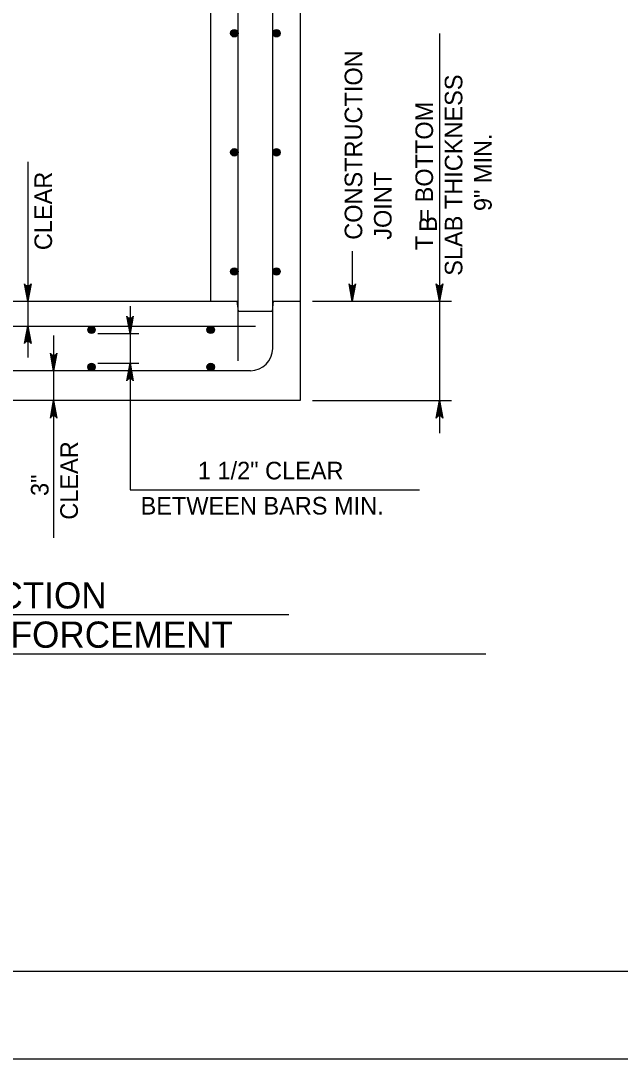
# Model space of a CAD drawing. Extents: x -6420 to 49575, y -4552 to 11624.
# Drawn here: x 3410 to 3745, y 5777 to 6359 of the extents above; entities that cross this region are included whole.
import ezdxf

# ---------------------------------------------------------------- set-up
doc = ezdxf.new("R2010")
doc.units = 0
doc.layers.add('1', color=7, linetype='Continuous')
doc.layers.add('PLT-BNDY', color=7, linetype='Continuous')

msp = doc.modelspace()

# ---------------------------------------------------------------- linework, layer by layer
at = {"layer": '1'}
for p, q in [((3516, 6201.65), (3516, 6746.09)), ((3566, 6746.09), (3566, 6146.09)), ((3531.29, 6168.31), (3531.29, 6729.43)), ((3550.7, 6175.26), (3550.7, 6729.43)), ((3644.01, 6351.42), (3644.01, 6127.8)), ((3413.63, 6279.62), (3413.63, 6170.09)), ((3595.21, 6229.72), (3595.21, 6201.65)), ((3115.99, 6201.65), (3516, 6201.65)), ((3516, 6201.65), (3530.82, 6201.65)), ((3531.51, 6196.1), (3530.82, 6201.65)), ((3550.49, 6196.1), (3551.18, 6201.65)), ((3551.18, 6201.65), (3566, 6201.65)), ((3572.93, 6201.65), (3650.77, 6201.65)), ((3470.88, 6198.92), (3470.88, 6096.1)), ((3531.51, 6196.1), (3550.49, 6196.1)), ((3090.99, 6187.77), (3541, 6187.77)), ((3428.13, 6182.54), (3428.13, 6069.34)), ((3452.84, 6183.6), (3475.82, 6183.6)), ((3452.84, 6166.93), (3475.82, 6166.93)), ((3538.2, 6162.76), (3403.33, 6162.76)), ((3566, 6146.09), (3065.99, 6146.09)), ((3572.93, 6146.09), (3650.77, 6146.09)), ((3470.88, 6096.1), (3632.85, 6096.1)), ((3074.81, 6026.28), (3559.65, 6026.28)), ((2962.81, 6004.28), (3669.92, 6004.28))]:
    msp.add_line(p, q, dxfattribs=at)
for points in [[(4563.89, 5826.65), (4563.89, 7677.05), (1985.15, 7677.05), (1985.15, 5826.65), (4563.89, 5826.65), (4563.89, 5913.13), (3907.72, 5913.13), (3907.72, 6125.33), (4563.89, 6125.33), (4563.89, 6220.35), (3907.72, 6220.35), (3907.72, 5826.65), (4166.25, 5826.65), (4166.25, 5913.13), (4166.25, 5826.65), (4418.88, 5826.65), (4418.88, 5913.13), (4418.88, 5872.72), (4563.89, 5872.72)], [(3413.63, 6201.65), (3411.8, 6211.44), (3412.06, 6211.06), (3412.32, 6210.69), (3412.65, 6210.49), (3412.98, 6210.3), (3413.31, 6210.24), (3413.63, 6210.18), (3413.96, 6210.24), (3414.29, 6210.3), (3414.62, 6210.49), (3414.95, 6210.69), (3415.21, 6211.06), (3415.47, 6211.44), (3413.63, 6201.65), (3415.21, 6211.06), (3414.95, 6210.69), (3413.63, 6201.65), (3414.62, 6210.49), (3414.29, 6210.3), (3413.63, 6201.65), (3413.96, 6210.24), (3413.63, 6210.18), (3413.63, 6201.65), (3413.31, 6210.24), (3412.98, 6210.3), (3413.63, 6201.65), (3412.65, 6210.49), (3412.32, 6210.69), (3413.63, 6201.65), (3412.06, 6211.06)], [(3595.21, 6201.65), (3593.37, 6211.44), (3593.64, 6211.06), (3593.9, 6210.69), (3594.22, 6210.49), (3594.55, 6210.3), (3594.88, 6210.24), (3595.21, 6210.18), (3595.54, 6210.24), (3595.87, 6210.3), (3596.19, 6210.49), (3596.52, 6210.69), (3596.78, 6211.06), (3597.04, 6211.44), (3595.21, 6201.65), (3596.78, 6211.06), (3596.52, 6210.69), (3595.21, 6201.65), (3596.19, 6210.49), (3595.87, 6210.3), (3595.21, 6201.65), (3595.54, 6210.24), (3595.21, 6210.18), (3595.21, 6201.65), (3594.88, 6210.24), (3594.55, 6210.3), (3595.21, 6201.65), (3594.22, 6210.49), (3593.9, 6210.69), (3595.21, 6201.65), (3593.64, 6211.06)], [(3644.01, 6201.65), (3642.17, 6211.44), (3642.43, 6211.06), (3642.7, 6210.69), (3643.02, 6210.49), (3643.35, 6210.3), (3643.68, 6210.24), (3644.01, 6210.18), (3644.34, 6210.24), (3644.66, 6210.3), (3644.99, 6210.49), (3645.32, 6210.69), (3645.58, 6211.06), (3645.84, 6211.44), (3644.01, 6201.65), (3645.58, 6211.06), (3645.32, 6210.69), (3644.01, 6201.65), (3644.99, 6210.49), (3644.66, 6210.3), (3644.01, 6201.65), (3644.34, 6210.24), (3644.01, 6210.18), (3644.01, 6201.65), (3643.68, 6210.24), (3643.35, 6210.3), (3644.01, 6201.65), (3643.02, 6210.49), (3642.7, 6210.69), (3644.01, 6201.65), (3642.43, 6211.06)], [(3470.88, 6183.6), (3469.04, 6193.39), (3469.31, 6193.01), (3469.57, 6192.63), (3469.89, 6192.44), (3470.22, 6192.24), (3470.55, 6192.19), (3470.88, 6192.13), (3471.21, 6192.19), (3471.54, 6192.24), (3471.86, 6192.44), (3472.19, 6192.63), (3472.45, 6193.01), (3472.71, 6193.39), (3470.88, 6183.6), (3472.45, 6193.01), (3472.19, 6192.63), (3470.88, 6183.6), (3471.86, 6192.44), (3471.54, 6192.24), (3470.88, 6183.6), (3471.21, 6192.19), (3470.88, 6192.13), (3470.88, 6183.6), (3470.55, 6192.19), (3470.22, 6192.24), (3470.88, 6183.6), (3469.89, 6192.44), (3469.57, 6192.63), (3470.88, 6183.6), (3469.31, 6193.01)], [(3413.63, 6187.77), (3415.47, 6177.98), (3415.21, 6178.36), (3414.95, 6178.74), (3414.62, 6178.93), (3414.29, 6179.12), (3413.96, 6179.18), (3413.63, 6179.24), (3413.31, 6179.18), (3412.98, 6179.12), (3412.65, 6178.93), (3412.32, 6178.74), (3412.06, 6178.36), (3411.8, 6177.98), (3413.63, 6187.77), (3412.06, 6178.36), (3412.32, 6178.74), (3413.63, 6187.77), (3412.65, 6178.93), (3412.98, 6179.12), (3413.63, 6187.77), (3413.31, 6179.18), (3413.63, 6179.24), (3413.63, 6187.77), (3413.96, 6179.18), (3414.29, 6179.12), (3413.63, 6187.77), (3414.62, 6178.93), (3414.95, 6178.74), (3413.63, 6187.77), (3415.21, 6178.36)], [(3428.13, 6162.76), (3426.3, 6172.55), (3426.56, 6172.17), (3426.82, 6171.79), (3427.15, 6171.6), (3427.47, 6171.4), (3427.8, 6171.35), (3428.13, 6171.29), (3428.46, 6171.35), (3428.79, 6171.4), (3429.11, 6171.6), (3429.44, 6171.79), (3429.7, 6172.17), (3429.96, 6172.55), (3428.13, 6162.76), (3429.7, 6172.17), (3429.44, 6171.79), (3428.13, 6162.76), (3429.11, 6171.6), (3428.79, 6171.4), (3428.13, 6162.76), (3428.46, 6171.35), (3428.13, 6171.29), (3428.13, 6162.76), (3427.8, 6171.35), (3427.47, 6171.4), (3428.13, 6162.76), (3427.15, 6171.6), (3426.82, 6171.79), (3428.13, 6162.76), (3426.56, 6172.17)], [(3470.88, 6166.93), (3472.71, 6157.14), (3472.45, 6157.52), (3472.19, 6157.89), (3471.86, 6158.09), (3471.54, 6158.28), (3471.21, 6158.34), (3470.88, 6158.4), (3470.55, 6158.34), (3470.22, 6158.28), (3469.89, 6158.09), (3469.57, 6157.89), (3469.31, 6157.52), (3469.04, 6157.14), (3470.88, 6166.93), (3469.31, 6157.52), (3469.57, 6157.89), (3470.88, 6166.93), (3469.89, 6158.09), (3470.22, 6158.28), (3470.88, 6166.93), (3470.55, 6158.34), (3470.88, 6158.4), (3470.88, 6166.93), (3471.21, 6158.34), (3471.54, 6158.28), (3470.88, 6166.93), (3471.86, 6158.09), (3472.19, 6157.89), (3470.88, 6166.93), (3472.45, 6157.52)], [(3428.13, 6146.09), (3429.96, 6136.31), (3429.7, 6136.68), (3429.44, 6137.06), (3429.11, 6137.26), (3428.79, 6137.45), (3428.46, 6137.51), (3428.13, 6137.56), (3427.8, 6137.51), (3427.47, 6137.45), (3427.15, 6137.26), (3426.82, 6137.06), (3426.56, 6136.68), (3426.3, 6136.31), (3428.13, 6146.09), (3426.56, 6136.68), (3426.82, 6137.06), (3428.13, 6146.09), (3427.15, 6137.26), (3427.47, 6137.45), (3428.13, 6146.09), (3427.8, 6137.51), (3428.13, 6137.56), (3428.13, 6146.09), (3428.46, 6137.51), (3428.79, 6137.45), (3428.13, 6146.09), (3429.11, 6137.26), (3429.44, 6137.06), (3428.13, 6146.09), (3429.7, 6136.68)], [(3644.01, 6146.09), (3645.84, 6136.31), (3645.58, 6136.68), (3645.32, 6137.06), (3644.99, 6137.26), (3644.66, 6137.45), (3644.34, 6137.51), (3644.01, 6137.56), (3643.68, 6137.51), (3643.35, 6137.45), (3643.02, 6137.26), (3642.7, 6137.06), (3642.43, 6136.68), (3642.17, 6136.31), (3644.01, 6146.09), (3642.43, 6136.68), (3642.7, 6137.06), (3644.01, 6146.09), (3643.02, 6137.26), (3643.35, 6137.45), (3644.01, 6146.09), (3643.68, 6137.51), (3644.01, 6137.56), (3644.01, 6146.09), (3644.34, 6137.51), (3644.66, 6137.45), (3644.01, 6146.09), (3644.99, 6137.26), (3645.32, 6137.06), (3644.01, 6146.09), (3645.58, 6136.68)]]:
    msp.add_lwpolyline(points, dxfattribs=at)
for centre, radius in [((3529.21, 6351.65), 2.08), ((3529.21, 6351.65), 1.94), ((3529.21, 6351.65), 1.79), ((3529.21, 6351.65), 1.64), ((3529.21, 6351.65), 1.49), ((3529.21, 6351.65), 1.34), ((3529.21, 6351.65), 1.2), ((3529.21, 6351.65), 1.05), ((3529.21, 6351.65), 0.9), ((3552.78, 6351.65), 2.08), ((3552.78, 6351.65), 1.94), ((3552.78, 6351.65), 1.79), ((3552.78, 6351.65), 1.64), ((3552.78, 6351.65), 1.49), ((3552.78, 6351.65), 1.34), ((3552.78, 6351.65), 1.2), ((3552.78, 6351.65), 1.05), ((3552.78, 6351.65), 0.9), ((3529.21, 6351.65), 0.752), ((3529.21, 6351.65), 0.604), ((3529.21, 6351.65), 0.456), ((3529.21, 6351.65), 0.308), ((3529.21, 6351.65), 0.16), ((3552.78, 6351.65), 0.752), ((3552.78, 6351.65), 0.604), ((3552.78, 6351.65), 0.456), ((3552.78, 6351.65), 0.308), ((3552.78, 6351.65), 0.16), ((3529.21, 6284.99), 2.08), ((3529.21, 6284.99), 1.94), ((3529.21, 6284.99), 1.79), ((3529.21, 6284.99), 1.64), ((3529.21, 6284.99), 1.49), ((3529.21, 6284.99), 1.34), ((3529.21, 6284.99), 1.2), ((3529.21, 6284.99), 1.05), ((3529.21, 6284.99), 0.9), ((3529.21, 6284.99), 0.752), ((3529.21, 6284.99), 0.604), ((3529.21, 6284.99), 0.456), ((3529.21, 6284.99), 0.308), ((3529.21, 6284.99), 0.16), ((3552.78, 6284.99), 2.08), ((3552.78, 6284.99), 1.94), ((3552.78, 6284.99), 1.79), ((3552.78, 6284.99), 1.64), ((3552.78, 6284.99), 1.49), ((3552.78, 6284.99), 1.34), ((3552.78, 6284.99), 1.2), ((3552.78, 6284.99), 1.05), ((3552.78, 6284.99), 0.9), ((3552.78, 6284.99), 0.752), ((3552.78, 6284.99), 0.604), ((3552.78, 6284.99), 0.456), ((3552.78, 6284.99), 0.308), ((3552.78, 6284.99), 0.16), ((3529.21, 6218.32), 2.08), ((3529.21, 6218.32), 1.94), ((3529.21, 6218.32), 1.79), ((3529.21, 6218.32), 1.64), ((3529.21, 6218.32), 1.49), ((3529.21, 6218.32), 1.34), ((3529.21, 6218.32), 1.2), ((3529.21, 6218.32), 1.05), ((3529.21, 6218.32), 0.9), ((3529.21, 6218.32), 0.752), ((3529.21, 6218.32), 0.604), ((3529.21, 6218.32), 0.456), ((3552.78, 6218.32), 2.08), ((3552.78, 6218.32), 1.94), ((3552.78, 6218.32), 1.79), ((3552.78, 6218.32), 1.64), ((3552.78, 6218.32), 1.49), ((3552.78, 6218.32), 1.34), ((3552.78, 6218.32), 1.2), ((3552.78, 6218.32), 1.05), ((3552.78, 6218.32), 0.9), ((3552.78, 6218.32), 0.752), ((3552.78, 6218.32), 0.604), ((3552.78, 6218.32), 0.456), ((3529.21, 6218.32), 0.308), ((3529.21, 6218.32), 0.16), ((3552.78, 6218.32), 0.308), ((3552.78, 6218.32), 0.16), ((3449.32, 6185.68), 2.08), ((3449.32, 6185.68), 1.94), ((3449.32, 6185.68), 1.79), ((3449.32, 6185.68), 1.64), ((3449.32, 6185.68), 1.49), ((3449.32, 6185.68), 1.34), ((3449.32, 6185.68), 1.2), ((3449.32, 6185.68), 1.05), ((3449.32, 6185.68), 0.9), ((3449.32, 6185.68), 0.752), ((3449.32, 6185.68), 0.604), ((3449.32, 6185.68), 0.456), ((3449.32, 6185.68), 0.308), ((3449.32, 6185.68), 0.16), ((3516, 6185.68), 2.08), ((3516, 6185.68), 1.94), ((3516, 6185.68), 1.79), ((3516, 6185.68), 1.64), ((3516, 6185.68), 1.49), ((3516, 6185.68), 1.34), ((3516, 6185.68), 1.2), ((3516, 6185.68), 1.05), ((3516, 6185.68), 0.9), ((3516, 6185.68), 0.752), ((3516, 6185.68), 0.604), ((3516, 6185.68), 0.456), ((3516, 6185.68), 0.308), ((3516, 6185.68), 0.16), ((3449.32, 6164.85), 2.08), ((3449.32, 6164.85), 1.94), ((3449.32, 6164.85), 1.79), ((3449.32, 6164.85), 1.64), ((3516, 6164.85), 2.08), ((3516, 6164.85), 1.94), ((3516, 6164.85), 1.79), ((3516, 6164.85), 1.64), ((3449.32, 6164.85), 1.49), ((3449.32, 6164.85), 1.34), ((3449.32, 6164.85), 1.2), ((3449.32, 6164.85), 1.05), ((3449.32, 6164.85), 0.9), ((3449.32, 6164.85), 0.752), ((3449.32, 6164.85), 0.604), ((3449.32, 6164.85), 0.456), ((3449.32, 6164.85), 0.308), ((3449.32, 6164.85), 0.16), ((3516, 6164.85), 1.49), ((3516, 6164.85), 1.34), ((3516, 6164.85), 1.2), ((3516, 6164.85), 1.05), ((3516, 6164.85), 0.9), ((3516, 6164.85), 0.752), ((3516, 6164.85), 0.604), ((3516, 6164.85), 0.456), ((3516, 6164.85), 0.308), ((3516, 6164.85), 0.16)]:
    msp.add_circle(centre, radius, dxfattribs=at)
msp.add_arc((3538.2, 6175.26), 12.5, 270, 0, dxfattribs=at)
at = {"layer": 'PLT-BNDY'}
msp.add_lwpolyline([(1857.19, 7726.26), (4616.38, 7726.26), (4616.38, 5777.44), (1857.19, 5777.44)], close=True, dxfattribs=at)

# ---------------------------------------------------------------- texts
at = {"layer": '1'}
for s, height, p in [('CONSTRUCTION', 9.8425, (3600.79, 6236.07)), ('SLAB THICKNESS', 9.8425, (3656.79, 6215.93)), ('T  = BOTTOM', 9.8425, (3640.38, 6230.31)), ('9" MIN.', 9.843, (3673.19, 6252.13)), ('CLEAR', 9.843, (3427.23, 6230.26)), ('JOINT', 9.843, (3617.19, 6236.07)), ('B', 9.84, (3642.53, 6240.47)), ('CLEAR', 9.843, (3441.68, 6079.39)), ('3"', 9.843, (3425.27, 6092.68))]:
    msp.add_text(s, height=height, rotation=90, dxfattribs=at).set_placement(p)
for s, height, p in [('1 1/2" CLEAR', 9.8425, (3508.82, 6101.97)), ('BETWEEN BARS MIN.', 9.8425, (3476.77, 6082.28)), ('VERTICAL SECTION OF BASE SECTION', 14.6898, (3085.59, 6029.71)), ('WITH OUTSIDE FACE AND INSIDE FACE REINFORCEMENT', 14.6898, (2975.13, 6007.72))]:
    msp.add_text(s, height=height, dxfattribs=at).set_placement(p)

doc.saveas('drawing.dxf')
